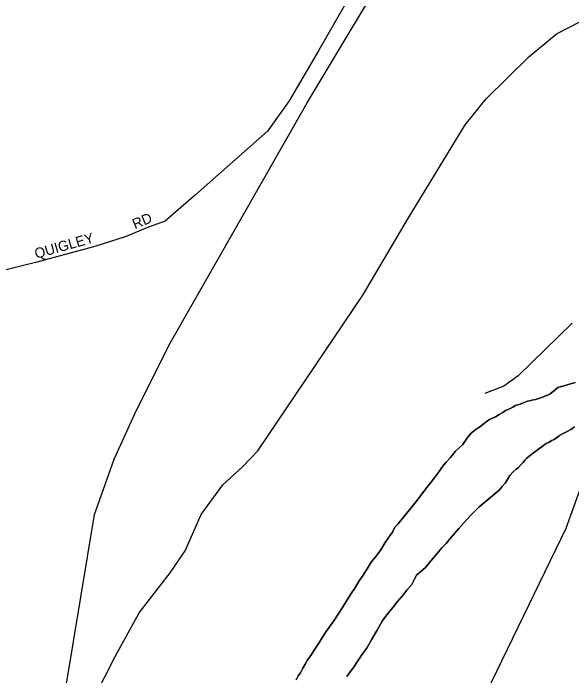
# Model space of a CAD drawing. Extents: x 2010165 to 2382125, y 1060529 to 1407316.
# Drawn here: x 2191174 to 2193902, y 1261818 to 1265056 of the extents above; entities that cross this region are included whole.
import ezdxf

# ---------------------------------------------------------------- set-up
doc = ezdxf.new("R2010")
doc.units = 0
for name, color, linetype in [('GM_X_City_Street', 7, 'Continuous'), ('GM_X_City_Street_Text', 7, 'Continuous'), ('GM_X_Major_River', 7, 'Continuous'), ('GM_X_Rail_Line', 7, 'Continuous')]:
    doc.layers.add(name, color=color, linetype=linetype)

msp = doc.modelspace()

# ---------------------------------------------------------------- linework, layer by layer
at = {"layer": 'GM_X_City_Street'}
for points in [[(2192873.7, 1265237.8), (2192873.7, 1265237.8), (2192666.3, 1264876), (2192522.6, 1264628.7), (2192416.3, 1264479.7), (2192065.2, 1264168.9), (2191956.6, 1264075.7)], [(2191956.6, 1264075.7), (2191916, 1264040.7), (2191829.9, 1264008.9), (2191726.1, 1263964.5), (2191572.1, 1263916.6), (2191289, 1263839), (2191132.5, 1263800.6), (2191029.6, 1263781.4), (2190930.8, 1263775.2), (2190829.9, 1263769.1), (2190683.7, 1263771.1), (2190597.3, 1263775.1), (2190563, 1263776.6), (2190547.9, 1263777.3), (2190538.2, 1263777.8), (2190518.9, 1263778.7), (2190506.7, 1263779.4), (2190474.9, 1263794.7), (2190455.2, 1263804.1), (2190431.5, 1263822.8), (2190419.4, 1263832.3)]]:
    msp.add_lwpolyline(points, dxfattribs=at)
at = {"layer": 'GM_X_Major_River'}
for points in [[(2193918.8, 1263251.6), (2193890.8, 1263243.2), (2193864.9, 1263234.9), (2193844.9, 1263230.6), (2193834.9, 1263226.5), (2193821, 1263216.3), (2193795.3, 1263193.9), (2193751.4, 1263177.3), (2193725.4, 1263169), (2193707.5, 1263164.8), (2193695.5, 1263162.6), (2193685.5, 1263160.5), (2193669.5, 1263154.3), (2193649.6, 1263146), (2193627.6, 1263139.7), (2193613.7, 1263131.5), (2193591.8, 1263119.2), (2193577.8, 1263115.1), (2193565.9, 1263104.9), (2193548, 1263094.6), (2193530.1, 1263084.4), (2193512.2, 1263076.1)], [(2193512.2, 1263076.1), (2193530.1, 1263084.4), (2193548, 1263094.6), (2193565.9, 1263104.9), (2193577.8, 1263115.1), (2193591.8, 1263119.2), (2193613.7, 1263131.5), (2193627.6, 1263139.7), (2193649.6, 1263146), (2193669.5, 1263154.3), (2193685.5, 1263160.5), (2193695.5, 1263162.6), (2193707.5, 1263164.8), (2193725.4, 1263169), (2193751.4, 1263177.3), (2193795.3, 1263193.9), (2193821, 1263216.3), (2193834.9, 1263226.5), (2193844.9, 1263230.6), (2193864.9, 1263234.9), (2193890.8, 1263243.2), (2193918.8, 1263251.6)], [(2193512.2, 1263076.1), (2193500.3, 1263070), (2193490.3, 1263063.8), (2193474.5, 1263051.6), (2193452.6, 1263035.3), (2193428.8, 1263018.9), (2193410.9, 1263004.7), (2193393.2, 1262982.4), (2193369.6, 1262948), (2193334, 1262915.5), (2193310.3, 1262885.1), (2193288.6, 1262862.8), (2193270.9, 1262840.5), (2193255.2, 1262816.2), (2193235.5, 1262789.9), (2193213.8, 1262763.5), (2193194.1, 1262739.2), (2193172.4, 1262710.9), (2193148.8, 1262678.5), (2193123.2, 1262646.1), (2193052.2, 1262558.9), (2193038.4, 1262544.7), (2193026.7, 1262520.5), (2193009, 1262496.2), (2192991.3, 1262469.9), (2192969.7, 1262433.5), (2192946.1, 1262403.1), (2192922.4, 1262372.8), (2192902.8, 1262340.4), (2192883.2, 1262310.1), (2192863.5, 1262281.8), (2192845.9, 1262251.4), (2192824.3, 1262221.1), (2192804.7, 1262188.8), (2192783.1, 1262152.4), (2192761.5, 1262120), (2192739.9, 1262087.6), (2192718.3, 1262057.3), (2192702.5, 1262035), (2192684.9, 1262006.7), (2192667.2, 1261978.4), (2192643.7, 1261944), (2192628, 1261917.7), (2192612.2, 1261895.5), (2192600.5, 1261875.3), (2192588.7, 1261855.1), (2192577, 1261832.8), (2192565.2, 1261818.7), (2192555.4, 1261798.5)], [(2192555.4, 1261798.5), (2192565.2, 1261818.7), (2192577, 1261832.8), (2192588.7, 1261855.1), (2192600.5, 1261875.3), (2192612.2, 1261895.5), (2192628, 1261917.7), (2192643.7, 1261944), (2192667.2, 1261978.4), (2192684.9, 1262006.7), (2192702.5, 1262035), (2192718.3, 1262057.3), (2192739.9, 1262087.6), (2192761.5, 1262120), (2192783.1, 1262152.4), (2192804.7, 1262188.8), (2192824.3, 1262221.1), (2192845.9, 1262251.4), (2192863.5, 1262281.8), (2192883.2, 1262310.1), (2192902.8, 1262340.4), (2192922.4, 1262372.8), (2192946.1, 1262403.1), (2192969.7, 1262433.5), (2192991.3, 1262469.9), (2193009, 1262496.2), (2193026.7, 1262520.5), (2193038.4, 1262544.7), (2193052.2, 1262558.9), (2193123.2, 1262646.1), (2193148.8, 1262678.5), (2193172.4, 1262710.9), (2193194.1, 1262739.2), (2193213.8, 1262763.5), (2193235.5, 1262789.9), (2193255.2, 1262816.2), (2193270.9, 1262840.5), (2193288.6, 1262862.8), (2193310.3, 1262885.1), (2193334, 1262915.5), (2193369.6, 1262948), (2193393.2, 1262982.4), (2193410.9, 1263004.7), (2193428.8, 1263018.9), (2193452.6, 1263035.3), (2193474.5, 1263051.6), (2193490.3, 1263063.8), (2193500.3, 1263070), (2193512.2, 1263076.1)], [(2193351.2, 1262538.4), (2193376.9, 1262566.8), (2193408.4, 1262603.3), (2193448, 1262641.9), (2193497.6, 1262682.7), (2193527.3, 1262709.1), (2193549.1, 1262727.4), (2193562.9, 1262743.7), (2193576.7, 1262759.9), (2193588.5, 1262778.1), (2193600.2, 1262796.3), (2193616, 1262814.5), (2193629.9, 1262828.8), (2193641.8, 1262836.9), (2193655.6, 1262851.1), (2193665.5, 1262861.3), (2193673.4, 1262871.4), (2193683.3, 1262881.6), (2193701.1, 1262895.8), (2193715, 1262908), (2193726.9, 1262916.2), (2193776.5, 1262952.9), (2193788.5, 1262959.1), (2193804.4, 1262967.3), (2193816.3, 1262973.5), (2193828.3, 1262981.6), (2193842.1, 1262991.8), (2193860, 1263002.1), (2193880, 1263012.3), (2193897.9, 1263022.6), (2193915.7, 1263034.8)], [(2193915.7, 1263034.8), (2193897.9, 1263022.6), (2193880, 1263012.3), (2193860, 1263002.1), (2193842.1, 1262991.8), (2193828.3, 1262981.6), (2193816.3, 1262973.5), (2193804.4, 1262967.3), (2193788.5, 1262959.1), (2193776.5, 1262952.9), (2193726.9, 1262916.2), (2193715, 1262908), (2193701.1, 1262895.8), (2193683.3, 1262881.6), (2193673.4, 1262871.4), (2193665.5, 1262861.3), (2193655.6, 1262851.1), (2193641.8, 1262836.9), (2193629.9, 1262828.8), (2193616, 1262814.5), (2193600.2, 1262796.3), (2193588.5, 1262778.1), (2193576.7, 1262759.9), (2193562.9, 1262743.7), (2193549.1, 1262727.4), (2193527.3, 1262709.1), (2193497.6, 1262682.7), (2193448, 1262641.9), (2193408.4, 1262603.3), (2193376.9, 1262566.8), (2193351.2, 1262538.4)], [(2192803.8, 1261815.5), (2192819.5, 1261837.8), (2192837.3, 1261860.1), (2192851, 1261882.3), (2192876.5, 1261920.7), (2192902.1, 1261957.2), (2192925.6, 1261997.6), (2192951, 1262042), (2192976.5, 1262084.5), (2193004.1, 1262122.9), (2193029.7, 1262153.3), (2193051.4, 1262181.7), (2193073.1, 1262208), (2193096.7, 1262236.4), (2193120.4, 1262264.8), (2193143.8, 1262309.2), (2193185.4, 1262345.8), (2193215, 1262382.3), (2193242.6, 1262414.8), (2193268.3, 1262443.1), (2193288, 1262465.4), (2193307.7, 1262489.8), (2193329.5, 1262514.1), (2193351.2, 1262538.4)], [(2193351.2, 1262538.4), (2193329.5, 1262514.1), (2193307.7, 1262489.8), (2193288, 1262465.4), (2193268.3, 1262443.1), (2193242.6, 1262414.8), (2193215, 1262382.3), (2193185.4, 1262345.8), (2193143.8, 1262309.2), (2193120.4, 1262264.8), (2193096.7, 1262236.4), (2193073.1, 1262208), (2193051.4, 1262181.7), (2193029.7, 1262153.3), (2193004.1, 1262122.9), (2192976.5, 1262084.5), (2192951, 1262042), (2192925.6, 1261997.6), (2192902.1, 1261957.2), (2192876.5, 1261920.7), (2192851, 1261882.3), (2192837.3, 1261860.1), (2192819.5, 1261837.8), (2192803.8, 1261815.5)]]:
    msp.add_lwpolyline(points, dxfattribs=at)
at = {"layer": 'GM_X_Rail_Line'}
for points in [[(2192609.7, 1264618), (2194459.8, 1267701.8), (2194559.5, 1267905), (2194698.5, 1268279.4)], [(2192439.7, 1259581.3), (2192647.9, 1259960.6), (2193510.8, 1261786.9), (2193875.1, 1262540.3), (2193949.9, 1262748.9), (2194105, 1263283.7), (2194222.6, 1263583.3), (2194345.6, 1263925.6), (2194457.9, 1264166.3), (2194575.5, 1264449.8), (2194687.8, 1264690.4), (2194810.8, 1264952.5), (2194793, 1265327.7)], [(2191570.2, 1261710.3), (2191672.8, 1261913.3), (2191788.9, 1262125.2), (2191940.6, 1262321.5), (2192014.2, 1262428.6), (2192092.3, 1262607.1), (2192197.2, 1262752.1), (2192295.3, 1262841.3), (2192369, 1262917.1), (2192882.2, 1263677.8), (2193105.3, 1264057.1), (2193382, 1264510), (2193484.6, 1264637.1), (2193692.1, 1264842.3), (2193828.2, 1264956.1), (2193944.2, 1265016.3)], [(2191291.4, 1260066.7), (2191261.5, 1260267), (2191248.3, 1260557.8), (2191254.9, 1260742.9), (2191297.6, 1260951.7), (2191570.8, 1262606.3), (2191667.8, 1262877.6), (2191766.9, 1263095.5), (2191935.7, 1263435.9), (2192609.7, 1264618)], [(2193903.5, 1263541.4), (2193640.3, 1263284.9), (2193571.1, 1263233.6), (2193477.5, 1263197.9)]]:
    msp.add_lwpolyline(points, dxfattribs=at)

# ---------------------------------------------------------------- texts
at = {"layer": 'GM_X_City_Street_Text'}
for s, rotation, p in [('RD', 22.3821, (2191768.6, 1264000.2)), ('QUIGLEY', 15.8183, (2191286.4, 1263855.8))]:
    msp.add_text(s, height=50, rotation=rotation, dxfattribs=at).set_placement(p)

doc.saveas('drawing.dxf')
